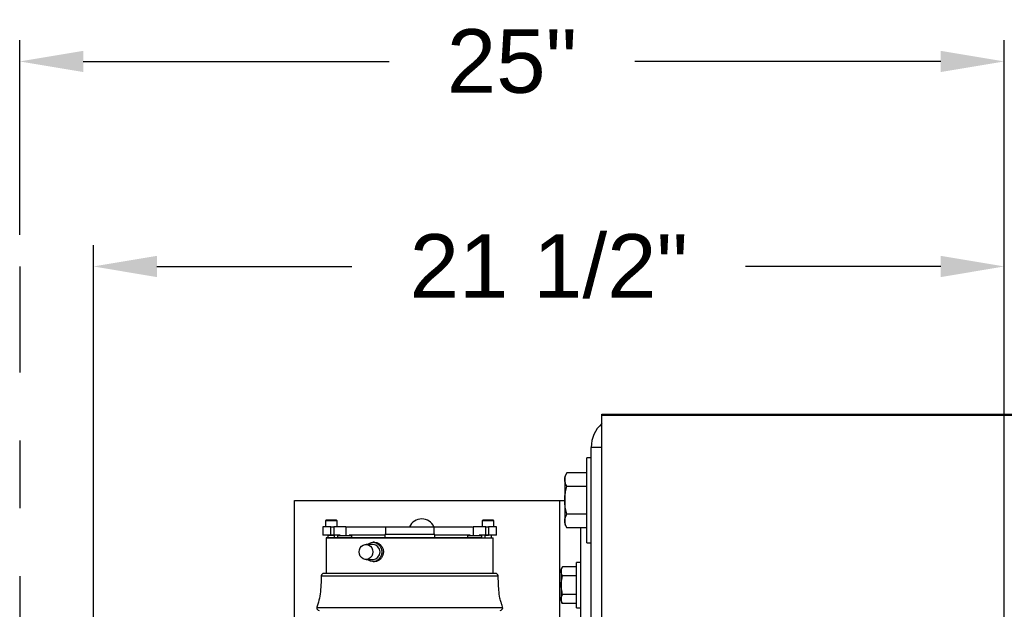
# Model space of a CAD drawing. Header units: inches. Extents: x 218.9 to 312.4, y 214.8 to 247.8.
# Tile 305 of 319: x 274.6 to 276.1, y 244.7 to 245.6. Entities that reach past the tile are written whole.
import ezdxf

# ---------------------------------------------------------------- set-up
doc = ezdxf.new("R2010")
doc.units = ezdxf.units.IN
doc.header["$LTSCALE"] = 0.25
doc.header["$MEASUREMENT"] = 0
doc.linetypes.add('PHANTOM2', pattern=[1.25, 0.625, -0.125, 0.125, -0.125, 0.125, -0.125])
for name, color, linetype in [('ANNOTATIONS', 1, 'Continuous'), ('HIDDEN', 6, 'PHANTOM2'), ('MOTOR LH', 7, 'Continuous')]:
    doc.layers.add(name, color=color, linetype=linetype)
doc.styles.add('ARIAL', font='arial.ttf', dxfattribs={"height": 0.09375})
doc.dimstyles.new('STANDARD$0', dxfattribs={"dimtxt": 0.09375, "dimasz": 0.09375, "dimexe": 0.03125, "dimexo": 0.046875, "dimgap": 0.09, "dimtad": 0, "dimtih": 1, "dimtoh": 1, "dimdec": 4, "dimzin": 0, "dimdsep": 46, "dimtxsty": 'ARIAL', "dimcen": 0.09, "dimadec": 0, "dimazin": 0, "dimtfac": 1, "dimtdec": 4, "dimtofl": 0, "dimtmove": 0, "dimatfit": 1, "dimfxl": 1, "dimtolj": 1, "dimtzin": 0, "dimarcsym": 0})

# ---------------------------------------------------------------- blocks, each defined once
blk = doc.blocks.new('*D90')
at = {"layer": 'ANNOTATIONS', "color": 0, "lineweight": -2, "transparency": 16777216}
for p, q in [((274.6393, 245.2463), (274.6393, 245.5329)), ((276.0917, 243.261), (276.0917, 245.5329)), ((274.7331, 245.5016), (275.1844, 245.5016)), ((275.998, 245.5016), (275.5466, 245.5016))]:
    blk.add_line(p, q, dxfattribs=at)
at = {"layer": 'ANNOTATIONS', "color": 0, "transparency": 16777216}
for points in [[(274.7331, 245.5172), (274.7331, 245.486), (274.6393, 245.5016)], [(275.998, 245.5172), (275.998, 245.486), (276.0917, 245.5016)]]:
    blk.add_solid(points, dxfattribs=at)
at = {"layer": 'defpoints', "color": 0, "transparency": 16777216}
for p in [(274.6393, 245.5016), (274.6393, 245.1995), (276.0917, 243.2142)]:
    blk.add_point(p, dxfattribs=at)
at = {"layer": 'ANNOTATIONS', "color": 0, "transparency": 16777216, "insert": (275.3655, 245.5016), "char_height": 0.09375, "attachment_point": 5, "style": 'ARIAL'}
blk.add_mtext('\\A1;25"', dxfattribs=at)
blk = doc.blocks.new('*D92')
at = {"layer": 'ANNOTATIONS', "color": 0, "lineweight": -2, "transparency": 16777216}
for p, q in [((274.748, 244.5696), (274.748, 245.2307)), ((276.0917, 243.261), (276.0917, 245.2307)), ((274.8417, 245.1995), (275.1295, 245.1995)), ((275.998, 245.1995), (275.7102, 245.1995))]:
    blk.add_line(p, q, dxfattribs=at)
at = {"layer": 'ANNOTATIONS', "color": 0, "transparency": 16777216}
for points in [[(274.8417, 245.2151), (274.8417, 245.1838), (274.748, 245.1995)], [(275.998, 245.2151), (275.998, 245.1838), (276.0917, 245.1995)]]:
    blk.add_solid(points, dxfattribs=at)
at = {"layer": 'defpoints', "color": 0, "transparency": 16777216}
for p in [(274.748, 245.1995), (274.748, 244.5227), (276.0917, 243.2142)]:
    blk.add_point(p, dxfattribs=at)
at = {"layer": 'ANNOTATIONS', "color": 0, "transparency": 16777216, "insert": (275.4199, 245.1995), "char_height": 0.09375, "attachment_point": 5, "style": 'ARIAL'}
blk.add_mtext('\\A1;21 1/2"', dxfattribs=at)

msp = doc.modelspace()

# ---------------------------------------------------------------- linework, layer by layer
at = {"layer": 'HIDDEN'}
msp.add_line((274.63933, 245.19945), (274.63933, 244.16876), dxfattribs=at)
at = {"layer": 'MOTOR LH'}
for p, q in [((275.49798, 243.97979), (275.49798, 244.98185)), ((275.49798, 244.98185), (281.68548, 244.98179)), ((281.68548, 244.97973), (275.49798, 244.97979)), ((275.49798, 244.93292), (275.48236, 244.93292)), ((275.48236, 244.02667), (275.48236, 244.93292)), ((275.48236, 244.91729), (275.47611, 244.91729)), ((275.47611, 244.79229), (275.47611, 244.91729)), ((275.4465, 244.89539), (275.44336, 244.88995)), ((275.44336, 244.88995), (275.44336, 244.81964)), ((275.47611, 244.89539), (275.4465, 244.89539)), ((275.47611, 244.87509), (275.4465, 244.87509)), ((275.04486, 244.85479), (275.44336, 244.85479)), ((275.04486, 244.52661), (275.04486, 244.85479)), ((275.43548, 244.85479), (275.43548, 244.52661)), ((275.47611, 244.8345), (275.4465, 244.8345)), ((275.09038, 244.82453), (275.09038, 244.81567)), ((275.1076, 244.82453), (275.09038, 244.82453)), ((275.1076, 244.81567), (275.1076, 244.82453)), ((275.32168, 244.82453), (275.32168, 244.81567)), ((275.3389, 244.82453), (275.32168, 244.82453)), ((275.3389, 244.81567), (275.3389, 244.82453)), ((275.44336, 244.81964), (275.4465, 244.8142)), ((275.08669, 244.81567), (275.08669, 244.80337)), ((275.09407, 244.80337), (275.09407, 244.79968)), ((275.09854, 244.80337), (275.09854, 244.81567)), ((275.09854, 244.81567), (275.10255, 244.81567)), ((275.10255, 244.80337), (275.09854, 244.80337)), ((275.10255, 244.81567), (275.10255, 244.80337)), ((275.10391, 244.79968), (275.10391, 244.80337)), ((275.10829, 244.80263), (275.10829, 244.79968)), ((275.12114, 244.80336), (275.12114, 244.81568)), ((275.12921, 244.79968), (275.12921, 244.80263)), ((275.17773, 244.8046), (275.17773, 244.79968)), ((275.25155, 244.8046), (275.17773, 244.8046)), ((275.17881, 244.81567), (275.17881, 244.8046)), ((275.17881, 244.81567), (275.25047, 244.81567)), ((275.25047, 244.81567), (275.25047, 244.8046)), ((275.25155, 244.79968), (275.25155, 244.8046)), ((275.25189, 244.79968), (275.25189, 244.80337)), ((275.30008, 244.80263), (275.30008, 244.79968)), ((275.30814, 244.81568), (275.30814, 244.80336)), ((275.32099, 244.79968), (275.32099, 244.80263)), ((275.32537, 244.80337), (275.32537, 244.79968)), ((275.32673, 244.80337), (275.32673, 244.81567)), ((275.32673, 244.81567), (275.33074, 244.81567)), ((275.33074, 244.80337), (275.32673, 244.80337)), ((275.33065, 244.80275), (275.33029, 244.80275)), ((275.33074, 244.81567), (275.33074, 244.80337)), ((275.33521, 244.79968), (275.33521, 244.80337)), ((275.34259, 244.80337), (275.34259, 244.81567)), ((275.47611, 244.8142), (275.4465, 244.8142)), ((275.46673, 244.8142), (275.46673, 244.63235)), ((275.09161, 244.79968), (275.09161, 244.74715)), ((275.32069, 244.79968), (275.09161, 244.79968)), ((275.16057, 244.78983), (275.15017, 244.78983)), ((275.16265, 244.79299), (275.16057, 244.79299)), ((275.33767, 244.74715), (275.33767, 244.79968)), ((275.47611, 244.79229), (275.48236, 244.79229)), ((275.15017, 244.76769), (275.16057, 244.76769)), ((275.16057, 244.76454), (275.16265, 244.76454)), ((275.46673, 244.76298), (275.46079, 244.76298)), ((275.46079, 244.69661), (275.46079, 244.76298)), ((275.08424, 244.74371), (275.34505, 244.74371)), ((275.34136, 244.74715), (275.08792, 244.74715)), ((275.44014, 244.75686), (275.43804, 244.75323)), ((275.43804, 244.75323), (275.43804, 244.70636)), ((275.46079, 244.75686), (275.44014, 244.75686)), ((275.46079, 244.74333), (275.44014, 244.74333)), ((275.46079, 244.71626), (275.44014, 244.71626)), ((275.43804, 244.70636), (275.44014, 244.70273)), ((275.46079, 244.70273), (275.44014, 244.70273)), ((275.35182, 244.69633), (275.07746, 244.69633)), ((275.46079, 244.69661), (275.46673, 244.69661))]:
    msp.add_line(p, q, dxfattribs=at)
at = {"layer": 'MOTOR LH', "flags": 128}
for points in [[(275.14013, 244.77876), (275.14054, 244.78188), (275.14172, 244.78475), (275.14359, 244.78713), (275.146, 244.78883), (275.14874, 244.78972), (275.15159, 244.78972), (275.15434, 244.78883), (275.15674, 244.78713), (275.15861, 244.78475), (275.15979, 244.78188), (275.1602, 244.77876), (275.15979, 244.77564), (275.15861, 244.77277), (275.15674, 244.77039), (275.15434, 244.76869), (275.15159, 244.7678), (275.14874, 244.7678), (275.146, 244.76869), (275.14359, 244.77039), (275.14172, 244.77277), (275.14054, 244.77564), (275.14013, 244.77876)], [(275.15247, 244.78983), (275.15366, 244.79077), (275.15658, 244.79229), (275.15976, 244.79296), (275.16298, 244.79273), (275.16605, 244.79163), (275.16878, 244.78972), (275.171, 244.78712), (275.17255, 244.784), (275.17336, 244.78054), (275.17336, 244.77698), (275.17255, 244.77353), (275.171, 244.7704), (275.16878, 244.7678), (275.16605, 244.76589), (275.16298, 244.76479), (275.15976, 244.76456), (275.15658, 244.76523), (275.15366, 244.76675), (275.15247, 244.76769)]]:
    msp.add_lwpolyline(points, dxfattribs=at)
at = {"layer": 'MOTOR LH'}
for centre, radius, start, end in [((275.52923, 244.93292), 0.04687, 131.81031, 180), ((275.09136, 244.82453), 0.000984, 90, 180), ((275.10662, 244.82453), 0.000984, 0, 90), ((275.23236, 244.80792), 0.01953, 23.04944, 156.61857), ((275.32266, 244.82453), 0.000984, 90, 180), ((275.33792, 244.82453), 0.000984, 0, 90), ((275.15972, 244.77876), 0.01111, 274.34611, 85.65389), ((275.08792, 244.74346), 0.00369, 90, 176.06259), ((275.34136, 244.74346), 0.00369, 3.93741, 90), ((275.08115, 244.69633), 0.00369, 180, 270), ((275.34813, 244.69633), 0.00369, 270, 0)]:
    msp.add_arc(centre, radius, start, end, dxfattribs=at)
for points, knots in [([(275.44336, 244.88524), (275.44336, 244.88548), (275.44339, 244.8873), (275.44408, 244.89074), (275.44568, 244.89383), (275.4465, 244.89539)], [0, 0, 0, 0, 0.0700998, 0.5308158, 1, 1, 1, 1]), ([(275.4465, 244.87509), (275.44562, 244.87674), (275.44385, 244.88007), (275.44352, 244.88351), (275.44336, 244.88524)], [0, 0, 0, 0, 0.4954787, 1, 1, 1, 1]), ([(275.44336, 244.85479), (275.44339, 244.85637), (275.4435, 244.86058), (275.44447, 244.8674), (275.44582, 244.87252), (275.4465, 244.87509)], [0, 0, 0, 0, 0.2296984, 0.6126756, 1, 1, 1, 1]), ([(275.4465, 244.8345), (275.44612, 244.83588), (275.44503, 244.83986), (275.44368, 244.84662), (275.44347, 244.85206), (275.44336, 244.85479)], [0, 0, 0, 0, 0.2083739, 0.6015507, 1, 1, 1, 1]), ([(275.44336, 244.82435), (275.44336, 244.82459), (275.44339, 244.82641), (275.44408, 244.82985), (275.44568, 244.83294), (275.4465, 244.8345)], [0, 0, 0, 0, 0.0700927, 0.5308123, 1, 1, 1, 1]), ([(275.09899, 244.82551), (275.09803, 244.82551), (275.09655, 244.82551), (275.09477, 244.82551), (275.09356, 244.82551), (275.09257, 244.82551), (275.09162, 244.82551), (275.09147, 244.82551), (275.09136, 244.82551)], [0, 0, 0, 0, 0.2394347, 0.369778, 0.4999971, 0.6303545, 0.7605653, 1, 1, 1, 1]), ([(275.10662, 244.82551), (275.10652, 244.82551), (275.10636, 244.82551), (275.10541, 244.82551), (275.10442, 244.82551), (275.10321, 244.82551), (275.10143, 244.82551), (275.09995, 244.82551), (275.09899, 244.82551)], [0, 0, 0, 0, 0.239428, 0.3697224, 0.5, 0.6302776, 0.760572, 1, 1, 1, 1]), ([(275.33029, 244.82551), (275.32933, 244.82551), (275.32785, 244.82551), (275.32607, 244.82551), (275.32486, 244.82551), (275.32387, 244.82551), (275.32292, 244.82551), (275.32276, 244.82551), (275.32266, 244.82551)], [0, 0, 0, 0, 0.2394411, 0.3697879, 0.5000105, 0.6303714, 0.7605405, 1, 1, 1, 1]), ([(275.33792, 244.82551), (275.33782, 244.82551), (275.33766, 244.82551), (275.33671, 244.82551), (275.33572, 244.82551), (275.33451, 244.82551), (275.33273, 244.82551), (275.33125, 244.82551), (275.33029, 244.82551)], [0, 0, 0, 0, 0.239428, 0.3697224, 0.5, 0.6302776, 0.760572, 1, 1, 1, 1]), ([(275.4465, 244.8142), (275.44562, 244.81585), (275.44385, 244.81917), (275.44352, 244.82261), (275.44336, 244.82435)], [0, 0, 0, 0, 0.4954749, 1, 1, 1, 1]), ([(275.09854, 244.81567), (275.0969, 244.81567), (275.09361, 244.81567), (275.08979, 244.81567), (275.08719, 244.81567), (275.08685, 244.81567), (275.08669, 244.81567)], [0, 0, 0, 0, 0.2500425, 0.5000303, 0.7499822, 1, 1, 1, 1]), ([(275.09854, 244.80337), (275.0969, 244.80337), (275.09361, 244.80337), (275.08979, 244.80337), (275.08719, 244.80337), (275.08685, 244.80337), (275.08669, 244.80337)], [0, 0, 0, 0, 0.2500425, 0.5000303, 0.7499822, 1, 1, 1, 1]), ([(275.09899, 244.80275), (275.09835, 244.80275), (275.09706, 244.80275), (275.09542, 244.80275), (275.09433, 244.80275), (275.09407, 244.80275), (275.09407, 244.80275), (275.09407, 244.80275)], [0, 0, 0, 0, 0.2499428, 0.4999236, 0.7499045, 0.9998473, 1, 1, 1, 1]), ([(275.10354, 244.80275), (275.10354, 244.80275), (275.10342, 244.80275), (275.10251, 244.80275), (275.10094, 244.80275), (275.09964, 244.80275), (275.09899, 244.80275)], [0, 0, 0, 0, 0.00639014, 0.33761024, 0.66883035, 1, 1, 1, 1]), ([(275.12101, 244.81567), (275.12104, 244.81567), (275.12121, 244.81567), (275.12024, 244.81567), (275.11814, 244.81567), (275.11496, 244.81567), (275.11109, 244.81567), (275.1068, 244.81567), (275.10397, 244.81567), (275.10255, 244.81567)], [0, 0, 0, 0, 0.0467838, 0.2056559, 0.3645273, 0.523394, 0.6822623, 0.8411516, 1, 1, 1, 1]), ([(275.11122, 244.80337), (275.11115, 244.80337), (275.10982, 244.80337), (275.10676, 244.80337), (275.10396, 244.80337), (275.10255, 244.80337)], [0, 0, 0, 0, 0.0247346, 0.51243, 1, 1, 1, 1]), ([(275.11207, 244.80337), (275.11145, 244.80335), (275.11034, 244.80331), (275.1091, 244.80314), (275.10851, 244.80288), (275.10835, 244.80277), (275.1083, 244.80269), (275.10829, 244.80263), (275.10829, 244.80259), (275.10831, 244.80255), (275.10834, 244.80251), (275.10836, 244.80248), (275.10838, 244.80247)], [0, 0, 0, 0, 0.4537286, 0.8037987, 0.890546, 0.9187102, 0.9443063, 0.9540202, 0.9642937, 0.9732322, 0.9842088, 1, 1, 1, 1]), ([(275.12921, 244.80263), (275.12905, 244.80263), (275.12873, 244.80263), (275.12631, 244.80263), (275.12286, 244.80263), (275.11875, 244.80263), (275.11464, 244.80263), (275.11118, 244.80263), (275.10876, 244.80263), (275.10845, 244.80263), (275.10829, 244.80263)], [0, 0, 0, 0, 0.12501124, 0.24999428, 0.37497732, 0.49998856, 0.6249998, 0.75001273, 0.87499577, 1, 1, 1, 1]), ([(275.12191, 244.81567), (275.1234, 244.81567), (275.12839, 244.81567), (275.13811, 244.81567), (275.15086, 244.81567), (275.16446, 244.81567), (275.17403, 244.81567), (275.17881, 244.81567)], [0, 0, 0, 0, 0.09592085, 0.32194185, 0.54795703, 0.77398666, 1, 1, 1, 1]), ([(275.12911, 244.80247), (275.12913, 244.80248), (275.12916, 244.80251), (275.12919, 244.80255), (275.1292, 244.80259), (275.12921, 244.80263), (275.12919, 244.8027), (275.12912, 244.80279), (275.12896, 244.8029), (275.12837, 244.80314), (275.12716, 244.80331), (275.12605, 244.80335), (275.12542, 244.80337)], [0, 0, 0, 0, 0.01599453, 0.02681672, 0.03575794, 0.0460345, 0.05575126, 0.08853152, 0.12633499, 0.19624419, 0.54641861, 1, 1, 1, 1]), ([(275.17773, 244.80337), (275.17331, 244.80337), (275.16411, 244.80337), (275.15085, 244.80337), (275.13815, 244.80337), (275.12994, 244.80337), (275.12633, 244.80337), (275.12628, 244.80337)], [0, 0, 0, 0, 0.2345816, 0.488483, 0.7423682, 0.9962599, 1, 1, 1, 1]), ([(275.25047, 244.81567), (275.25525, 244.81567), (275.26482, 244.81567), (275.27842, 244.81567), (275.29118, 244.81567), (275.30088, 244.81567), (275.30586, 244.81567), (275.30734, 244.81567)], [0, 0, 0, 0, 0.226182, 0.4523803, 0.6785792, 0.9047688, 1, 1, 1, 1]), ([(275.303, 244.80337), (275.30295, 244.80337), (275.29936, 244.80337), (275.29113, 244.80337), (275.27844, 244.80337), (275.26528, 244.80337), (275.25619, 244.80337), (275.25189, 244.80337)], [0, 0, 0, 0, 0.00374877, 0.25918558, 0.51463275, 0.77007932, 1, 1, 1, 1]), ([(275.30386, 244.80337), (275.30323, 244.80335), (275.30212, 244.80331), (275.30089, 244.80314), (275.30029, 244.80288), (275.30013, 244.80277), (275.30008, 244.80269), (275.30007, 244.80263), (275.30008, 244.80259), (275.30009, 244.80255), (275.30012, 244.80251), (275.30015, 244.80248), (275.30017, 244.80247)], [0, 0, 0, 0, 0.4535743, 0.8037433, 0.8905151, 0.9186873, 0.9442906, 0.9540072, 0.9642836, 0.9732247, 0.9842044, 1, 1, 1, 1]), ([(275.32099, 244.80263), (275.32083, 244.80263), (275.32052, 244.80263), (275.3181, 244.80263), (275.31464, 244.80263), (275.31053, 244.80263), (275.30642, 244.80263), (275.30297, 244.80263), (275.30055, 244.80263), (275.30023, 244.80263), (275.30008, 244.80263)], [0, 0, 0, 0, 0.12500578, 0.24999036, 0.37500484, 0.49998237, 0.62499516, 0.75000964, 0.87499422, 1, 1, 1, 1]), ([(275.32673, 244.81567), (275.32531, 244.81567), (275.32248, 244.81567), (275.31819, 244.81567), (275.31432, 244.81567), (275.31114, 244.81567), (275.30904, 244.81567), (275.30807, 244.81567), (275.30824, 244.81567), (275.30827, 244.81567)], [0, 0, 0, 0, 0.15889, 0.3177348, 0.4766014, 0.6354664, 0.7943362, 0.9532167, 1, 1, 1, 1]), ([(275.3209, 244.80247), (275.32092, 244.80248), (275.32094, 244.80251), (275.32097, 244.80255), (275.32099, 244.80259), (275.32099, 244.80263), (275.32098, 244.8027), (275.32091, 244.80279), (275.32074, 244.8029), (275.32015, 244.80314), (275.31894, 244.80331), (275.31783, 244.80335), (275.31721, 244.80337)], [0, 0, 0, 0, 0.0157965, 0.0267768, 0.0357184, 0.0459954, 0.0557126, 0.0884942, 0.1262992, 0.1962112, 0.5464, 1, 1, 1, 1]), ([(275.32673, 244.80337), (275.32533, 244.80337), (275.32252, 244.80337), (275.31946, 244.80337), (275.31813, 244.80337), (275.31806, 244.80337)], [0, 0, 0, 0, 0.4876441, 0.9751493, 1, 1, 1, 1]), ([(275.33029, 244.80275), (275.32965, 244.80275), (275.32836, 244.80275), (275.32672, 244.80275), (275.32562, 244.80275), (275.32537, 244.80275), (275.32537, 244.80275), (275.32537, 244.80275)], [0, 0, 0, 0, 0.2499428, 0.4999236, 0.7499045, 0.9998473, 1, 1, 1, 1]), ([(275.34259, 244.81567), (275.34243, 244.81567), (275.3421, 244.81567), (275.33949, 244.81567), (275.33567, 244.81567), (275.33238, 244.81567), (275.33074, 244.81567)], [0, 0, 0, 0, 0.2500171, 0.500004, 0.7500003, 1, 1, 1, 1]), ([(275.34259, 244.80337), (275.34243, 244.80337), (275.3421, 244.80337), (275.33949, 244.80337), (275.33567, 244.80337), (275.33238, 244.80337), (275.33074, 244.80337)], [0, 0, 0, 0, 0.2500171, 0.500004, 0.7500003, 1, 1, 1, 1]), ([(275.09161, 244.79968), (275.09182, 244.79968), (275.09224, 244.79968), (275.09563, 244.79968), (275.10071, 244.79968), (275.10565, 244.79968), (275.10809, 244.79968)], [0, 0, 0, 0, 0.2554577, 0.5086885, 0.7575108, 1, 1, 1, 1]), ([(275.10809, 244.79968), (275.11086, 244.79968), (275.11647, 244.79968), (275.12708, 244.79968), (275.13927, 244.79968), (275.15294, 244.79968), (275.1677, 244.79968), (275.18316, 244.79968), (275.19888, 244.79968), (275.20943, 244.79968), (275.21464, 244.79968)], [0, 0, 0, 0, 0.1212402, 0.2456445, 0.3722566, 0.4999956, 0.6277466, 0.7543474, 0.878756, 1, 1, 1, 1]), ([(275.16266, 244.79281), (275.16314, 244.79286), (275.16505, 244.79305), (275.1684, 244.79175), (275.1721, 244.78904), (275.17477, 244.78506), (275.17577, 244.78141), (275.17597, 244.77771), (275.17537, 244.77398), (275.17314, 244.76972), (275.16974, 244.76653), (275.16604, 244.76471), (275.16361, 244.76471), (275.16264, 244.76472)], [0, 0, 0, 0, 0.0358083, 0.14242957, 0.24928585, 0.35681438, 0.46433018, 0.50001754, 0.60690667, 0.71374818, 0.82109153, 0.92868537, 1, 1, 1, 1]), ([(275.21464, 244.79968), (275.21985, 244.79968), (275.2304, 244.79968), (275.24612, 244.79968), (275.26158, 244.79968), (275.27634, 244.79968), (275.29001, 244.79968), (275.3022, 244.79968), (275.31281, 244.79968), (275.31842, 244.79968), (275.32119, 244.79968)], [0, 0, 0, 0, 0.1212439, 0.2456525, 0.3722619, 0.5000046, 0.6277436, 0.7543556, 0.8787599, 1, 1, 1, 1]), ([(275.32119, 244.79968), (275.32363, 244.79968), (275.32857, 244.79968), (275.33368, 244.79968), (275.33695, 244.79968), (275.33767, 244.79968), (275.33767, 244.79968), (275.33767, 244.79968)], [0, 0, 0, 0, 0.24248, 0.491293, 0.7445143, 0.9999818, 1, 1, 1, 1]), ([(275.08427, 244.74419), (275.08407, 244.73962), (275.08368, 244.73048), (275.08305, 244.71728), (275.0809, 244.70783), (275.07915, 244.70194), (275.07782, 244.69903), (275.07758, 244.69691), (275.07746, 244.69585)], [0, 0, 0, 0, 0.2798875, 0.5597386, 0.8058154, 0.8703096, 0.9350285, 1, 1, 1, 1]), ([(275.35182, 244.69585), (275.35157, 244.69727), (275.35107, 244.70011), (275.34911, 244.70488), (275.34715, 244.71236), (275.34596, 244.7222), (275.34562, 244.73342), (275.34522, 244.7406), (275.34501, 244.74419)], [0, 0, 0, 0, 0.0880157, 0.1759519, 0.313921, 0.5601642, 0.7800922, 1, 1, 1, 1]), ([(275.43804, 244.75009), (275.43805, 244.75025), (275.43807, 244.75147), (275.43852, 244.75376), (275.4396, 244.75582), (275.44014, 244.75686)], [0, 0, 0, 0, 0.0700688, 0.5307434, 1, 1, 1, 1]), ([(275.44014, 244.74333), (275.43955, 244.74442), (275.43837, 244.74664), (275.43815, 244.74893), (275.43804, 244.75009)], [0, 0, 0, 0, 0.4954667, 1, 1, 1, 1]), ([(275.43804, 244.72979), (275.43807, 244.73092), (275.43818, 244.7355), (275.4393, 244.73996), (275.44014, 244.74333)], [0, 0, 0, 0, 0.2462981, 1, 1, 1, 1]), ([(275.44014, 244.71626), (275.43986, 244.71727), (275.43862, 244.72168), (275.4383, 244.72626), (275.43804, 244.72979)], [0, 0, 0, 0, 0.2293138, 1, 1, 1, 1]), ([(275.43804, 244.7095), (275.43805, 244.70966), (275.43807, 244.71087), (275.43852, 244.71316), (275.4396, 244.71522), (275.44014, 244.71626)], [0, 0, 0, 0, 0.0700688, 0.5307434, 1, 1, 1, 1]), ([(275.44014, 244.70273), (275.43955, 244.70383), (275.43837, 244.70605), (275.43815, 244.70834), (275.43804, 244.7095)], [0, 0, 0, 0, 0.49539378, 1, 1, 1, 1])]:
    msp.add_open_spline(points, degree=3, knots=knots, dxfattribs=at)

# ---------------------------------------------------------------- dimensions: what is measured, and where the dimension line sits
at = {"layer": 'ANNOTATIONS'}
dim = msp.add_linear_dim(base=(274.63933, 245.5016), p1=(276.09173, 243.21417), p2=(274.63933, 245.19945), text='25"', dimstyle='STANDARD$0', dxfattribs=at)
dim.commit()
dim.dimension.update_dxf_attribs({"geometry": '*D90', "text_midpoint": (275.36553, 245.5016), "dimtype": 160})
dim = msp.add_linear_dim(base=(274.74798, 245.19945), p1=(276.09173, 243.21417), p2=(274.74798, 244.5227), text='21 1/2"', dimstyle='STANDARD$0', dxfattribs=at)
dim.commit()
dim.dimension.update_dxf_attribs({"geometry": '*D92', "text_midpoint": (275.41986, 245.19945)})

doc.saveas('drawing.dxf')
